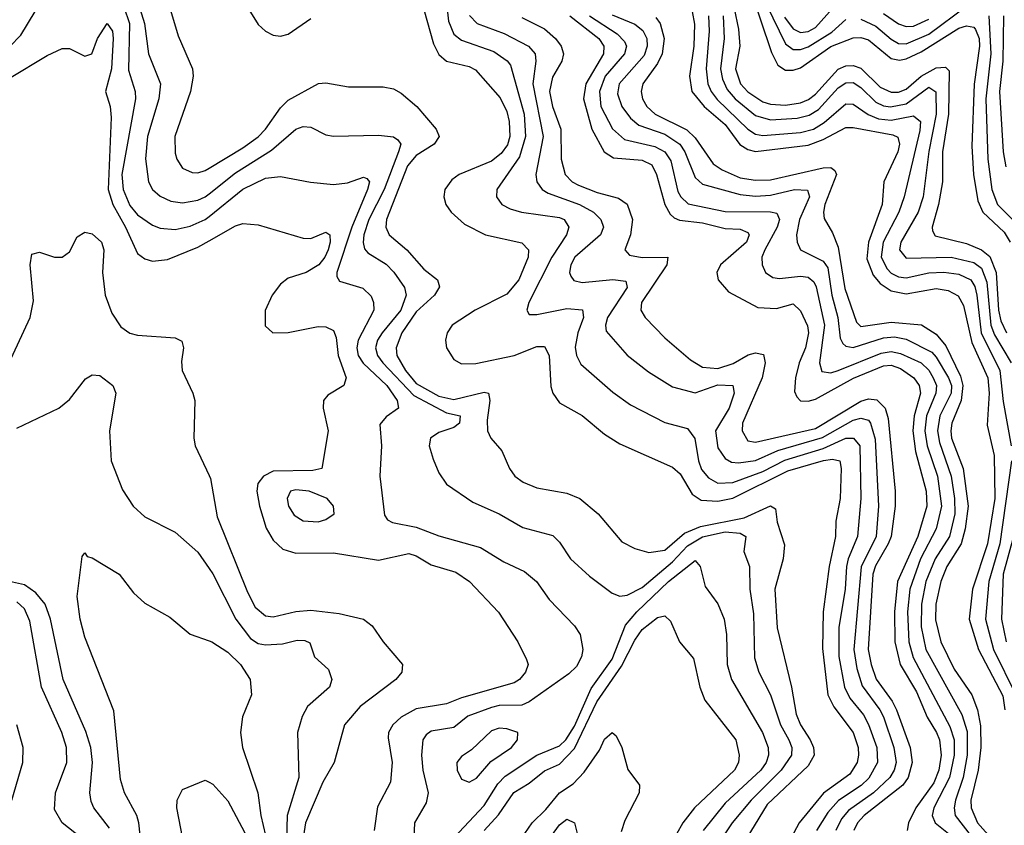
# Model space of a CAD drawing. Header units: inches. Extents: x 990535 to 1117859, y 769386 to 892122.
# Tile 763 of 1056: x 1069497 to 1072111, y 845284 to 847420. Entities that reach past the tile are written whole.
import ezdxf

# ---------------------------------------------------------------- set-up
doc = ezdxf.new("R2010")
doc.units = ezdxf.units.IN
doc.header["$MEASUREMENT"] = 0
doc.layers.add('B0864', color=7, linetype='Continuous')
doc.layers.add('B0874', color=7, linetype='Continuous')

msp = doc.modelspace()

# ---------------------------------------------------------------- linework, layer by layer
at = {"layer": 'B0864', "color": 5}
for points, elevation in [([(1069470, 847983.6), (1069545.8, 847945.8), (1069630, 847891.6), (1069650, 847885.9), (1069730, 847880.5), (1069747.3, 847867.3), (1069750.1, 847830.1), (1069738.5, 847750), (1069750, 847699.3), (1069830, 847548.4), (1069876, 847496), (1069890, 847473.2), (1069917.7, 847377.7), (1069956.3, 847290), (1069957.9, 847270), (1069950.6, 847230), (1069909.6, 847110), (1069910, 847066.4), (1069914.7, 847050), (1069930, 847026.8), (1069955.2, 847015.2), (1069970, 847014.1), (1069990, 847020.1), (1070000, 847026.1)], 2780), ([(1069490, 847814.4), (1069510, 847815), (1069550, 847788.9), (1069650, 847779.2), (1069670, 847766.8), (1069704.5, 847684.5), (1069753.6, 847590), (1069773.2, 847530), (1069816.5, 847450), (1069828.9, 847410), (1069839.5, 847330), (1069871.3, 847250), (1069867.2, 847210), (1069836.7, 847110), (1069831.5, 847051.5), (1069839.7, 846990), (1069850.1, 846970), (1069870, 846951.8), (1069898.7, 846938.7), (1069930, 846934.2), (1069970, 846941.5), (1069990, 846950.7), (1070000, 846958.6)], 2760), ([(1069471, 847349), (1069500.5, 847379.5), (1069538.4, 847441.6)], 2740), ([(1069774.2, 847454.2), (1069788.7, 847410), (1069786.3, 847286.3), (1069803.9, 847230), (1069804.8, 847210), (1069768.6, 847010), (1069772.5, 846970), (1069790, 846927.2), (1069810, 846902.4), (1069850, 846875.5), (1069870, 846867.7), (1069910, 846864), (1069950, 846872.3), (1069990, 846890.1), (1070000, 846898.1)], 2740), ([(1069470, 847264.8), (1069570, 847325.1), (1069610, 847343.6), (1069630, 847344.2), (1069670, 847323.1), (1069689, 847330), (1069704.2, 847370), (1069730, 847410.3), (1069743.9, 847390), (1069746, 847370), (1069740.9, 847290), (1069725.3, 847230), (1069737.3, 847190), (1069740.4, 847160.4), (1069732, 846970), (1069744.4, 846930), (1069778.7, 846870), (1069810, 846800.1), (1069830, 846786.3), (1069850, 846780.1), (1069890, 846784.3), (1069970, 846817), (1070000, 846833.9)], 2720), ([(1069463.4, 846496.6), (1069525.4, 846630), (1069534.2, 846674.2), (1069525, 846770), (1069530, 846798), (1069550, 846803.7), (1069590, 846790.3), (1069610, 846790.3), (1069630, 846804.4), (1069650, 846844.4), (1069670, 846856.9), (1069690, 846852.2), (1069714.6, 846830), (1069721.1, 846810), (1069717.6, 846750), (1069724.6, 846690), (1069742.3, 846642.3), (1069765.6, 846605.6), (1069790, 846588.6), (1069810, 846583.1), (1069910, 846576.3), (1069927.7, 846567.7), (1069932.3, 846550), (1069926.7, 846513.3), (1069928.4, 846490), (1069956.9, 846430), (1069962, 846410), (1069959.6, 846310), (1069963.6, 846290), (1070000, 846211.1)], 2680), ([(1069490, 846336.8), (1069601.6, 846390), (1069630, 846412.9), (1069672.3, 846467.7), (1069690, 846478.5), (1069710, 846476.6), (1069745.1, 846450), (1069752.7, 846430), (1069736.1, 846330), (1069740.7, 846250), (1069770, 846173.4), (1069798.7, 846130), (1069830, 846101.7), (1069910, 846061.3), (1069970, 846008.3), (1070000, 845964.7)], 2660), ([(1069832.9, 845110), (1069814, 845290), (1069808.1, 845310), (1069775.3, 845370), (1069765.2, 845405.2), (1069747, 845587), (1069670, 845782.4), (1069658, 845830), (1069649.8, 845890.2), (1069663.6, 845996.4), (1069670, 846006), (1069676.7, 845996.7), (1069690, 845993.4), (1069761.5, 845950), (1069799.9, 845899.9), (1069830, 845872.7), (1069895.6, 845835.6), (1069950, 845790.2), (1070000, 845772.6)], 2640), ([(1069735.7, 845275.7), (1069693.9, 845330), (1069686.8, 845346.8), (1069683.7, 845370), (1069691, 845450), (1069685.9, 845490), (1069672.7, 845532.7), (1069612.9, 845670), (1069579.7, 845830), (1069565.1, 845870), (1069540.4, 845900.4), (1069510, 845921.8), (1069470, 845930)], 2660), ([(1069677.4, 845237.4), (1069610.4, 845290), (1069590, 845326), (1069592.8, 845370), (1069622.5, 845450), (1069621.8, 845490), (1069609.3, 845530), (1069555, 845650), (1069524.8, 845824.8), (1069510, 845858.1), (1069490, 845875.9)], 2680), ([(1069476.9, 845350), (1069505.5, 845450), (1069506.8, 845490), (1069490.2, 845550)], 2720), ([(1070000, 844835), (1069963.4, 844950), (1069935.9, 845070), (1069928.6, 845151.4), (1069935.1, 845224.9), (1069914.3, 845330), (1069915.6, 845350), (1069930, 845378.8), (1069990, 845403), (1070000, 845398)], 2620)]:
    msp.add_lwpolyline(points, dxfattribs=dict(at, elevation=elevation))
at = {"layer": 'B0874', "color": 5}
for points, elevation in [([(1070623.2, 847530), (1070636, 847416), (1070650, 847381.4), (1070670, 847365.7), (1070755.9, 847335.9), (1070791.3, 847311.3), (1070799.9, 847299.9), (1070836.3, 847170), (1070839.8, 847110), (1070823.7, 847056.3), (1070763.7, 846970), (1070762.7, 846950), (1070777.2, 846930), (1070798.8, 846918.8), (1070829.7, 846909.7), (1070930, 846896), (1070942.3, 846890), (1070954.6, 846870), (1070948.8, 846850), (1070909.7, 846790.3), (1070849.1, 846670), (1070843.8, 846650), (1070850, 846638), (1070870, 846637.9), (1070950, 846653.9), (1070991.1, 846651.1), (1070994.2, 846630), (1070978.8, 846590), (1070971.6, 846551.6), (1070975.2, 846530), (1070986.8, 846506.8), (1071072.1, 846432.1), (1071119, 846399), (1071210, 846352.3), (1071270, 846336.2), (1071289.7, 846309.7), (1071298.8, 846250), (1071307.2, 846227.2), (1071325.2, 846205.2), (1071350, 846191.3), (1071390, 846192.4), (1071470, 846222.3), (1071528, 846252), (1071630, 846282.6), (1071690, 846310), (1071710.4, 846310.4), (1071727, 846290), (1071730, 846150), (1071720.9, 846050), (1071696, 845990), (1071692.1, 845970), (1071688, 845910), (1071671.9, 845808.1), (1071671.6, 845731.6), (1071686.3, 845650), (1071700.8, 845620.8), (1071736.6, 845576.6), (1071750.7, 845550.7), (1071772.1, 845490), (1071774.2, 845450), (1071751, 845409), (1071730.4, 845389.6), (1071671, 845349), (1071642.4, 845317.6), (1071612, 845270)], 2840), ([(1071433.3, 847510), (1071492.9, 847332.9), (1071510, 847299.2), (1071530, 847286.7), (1071550, 847286), (1071570, 847292.5), (1071650, 847349.5), (1071710, 847372.3), (1071730, 847372.9), (1071750, 847367.2), (1071810, 847317.1), (1071832.9, 847312.9), (1071850, 847316.4), (1071890, 847335.3), (1071990, 847397.5), (1072010, 847404.3), (1072030, 847400.1), (1072034.5, 847394.5), (1072043.6, 847370), (1072045.2, 847350), (1072030.5, 847249.5), (1072024.7, 847084.7), (1072029.2, 847010), (1072040, 846940), (1072053.8, 846910), (1072110, 846856.7), (1072126.3, 846830)], 3120), ([(1070090, 847474), (1070130, 847407.7), (1070150, 847389.4), (1070170, 847379), (1070190, 847376.3), (1070210, 847381.4), (1070270, 847423.3)], 2820), ([(1071526.9, 847426.9), (1071550, 847396), (1071570, 847386.4), (1071590, 847388.8), (1071610, 847399.6), (1071670, 847466.5)], 3160), ([(1070570, 847447.1), (1070596.1, 847356.1), (1070610, 847327.8), (1070630.1, 847310.1), (1070690, 847295.7), (1070706.8, 847286.8), (1070772.8, 847212.8), (1070790, 847176.6), (1070796.4, 847150), (1070798.2, 847110), (1070791.8, 847088.2), (1070775.1, 847064.9), (1070750, 847045.1), (1070663.9, 847010), (1070644.7, 846995.3), (1070626.1, 846970), (1070623.3, 846950), (1070628.8, 846930), (1070643, 846910), (1070678.3, 846878.3), (1070734, 846850), (1070830, 846828.8), (1070847.5, 846810), (1070847.2, 846790), (1070822, 846730), (1070790, 846692.4), (1070706.4, 846650), (1070645.1, 846610), (1070631.9, 846590), (1070627.8, 846570), (1070630.1, 846550), (1070650, 846519.4), (1070670, 846507.4), (1070708.3, 846508.3), (1070810, 846529.8), (1070870, 846553.6), (1070890, 846553.8), (1070902.5, 846530), (1070907, 846447), (1070912.3, 846430), (1070930, 846404.4), (1070990, 846370.1), (1071050, 846321.4), (1071090, 846295.4), (1071230, 846233.1), (1071250, 846215.5), (1071281.9, 846161.9), (1071305.9, 846145.9), (1071350, 846143.7), (1071390, 846151), (1071536.4, 846223.6), (1071631.1, 846251.1), (1071655.1, 846255.1), (1071674, 846250), (1071677.4, 846230), (1071674.7, 846150), (1071663.3, 846090), (1071663.1, 846050), (1071645.8, 845970), (1071630.3, 845849.7), (1071627.9, 845752.1), (1071641.9, 845630), (1071658, 845598), (1071709.2, 845530), (1071723.1, 845490), (1071723.9, 845470), (1071719.8, 845450), (1071701.1, 845418.9), (1071631.1, 845368.9), (1071566, 845290), (1071545.1, 845250)], 2820), ([(1071282.1, 847442.1), (1071288.5, 847408.5), (1071286.7, 847350), (1071275.3, 847270), (1071281.8, 847230), (1071313.7, 847190), (1071370, 847141.9), (1071408.9, 847088.9), (1071430, 847075.7), (1071450, 847070.9), (1071590, 847087.4), (1071630, 847102.2), (1071690, 847133.9), (1071710, 847134.5), (1071814.9, 847114.9), (1071828.4, 847108.4), (1071832.7, 847090), (1071828.2, 847070), (1071790.8, 846990), (1071786.2, 846930), (1071750, 846830), (1071745.8, 846785.8), (1071762.4, 846742.4), (1071780.9, 846720.9), (1071810, 846701.3), (1071850, 846693.3), (1071930, 846707.7), (1071962, 846702), (1071987.9, 846687.9), (1072002.4, 846662.4), (1072024.5, 846564.5), (1072067.4, 846470), (1072070.6, 846429.4), (1072065.2, 846345.2), (1072084, 846264), (1072085.9, 846150), (1072066.2, 846030), (1072025.9, 845910), (1072017.6, 845830), (1072042.3, 845750), (1072106.6, 845626.6), (1072112.1, 845590)], 3020), ([(1071393.8, 847450), (1071405.3, 847394.7), (1071408.7, 847350), (1071397.5, 847290), (1071410.6, 847250), (1071430, 847228.8), (1071470, 847202.3), (1071490, 847195.9), (1071530, 847193.7), (1071570, 847199.6), (1071591.3, 847208.7), (1071610, 847222.8), (1071670, 847288.9), (1071690, 847297.8), (1071710, 847298.7), (1071730, 847291.5), (1071781.3, 847241.3), (1071810, 847227.6), (1071830, 847227.9), (1071850, 847235.9), (1071890, 847270), (1071930, 847292.4), (1071954.6, 847294.6), (1071964.2, 847284.2), (1071962.9, 847170), (1071946.9, 847070), (1071946.5, 846990), (1071936.3, 846930), (1071918.8, 846870), (1071920.1, 846860.1), (1071927, 846847), (1072010, 846826.3), (1072050, 846809.4), (1072071.9, 846791.9), (1072089.5, 846749.5), (1072095.5, 846650), (1072101.5, 846621.5), (1072116.8, 846590)], 3080), ([(1071479.2, 847459.2), (1071530, 847356), (1071550, 847341.3), (1071570, 847340.7), (1071590, 847348.4), (1071652.7, 847387.3), (1071690, 847421.1)], 3140), ([(1071730, 847421.9), (1071770, 847403), (1071810, 847368.5), (1071830, 847357.3), (1071850, 847356.1), (1071910, 847381.4), (1072010, 847455.9)], 3140), ([(1070691, 847431), (1070712, 847410), (1070783.6, 847383.6), (1070848.2, 847350), (1070865.8, 847330), (1070867.4, 847310), (1070859.2, 847250), (1070886.7, 847110), (1070867.6, 847010), (1070870.1, 846990), (1070884.6, 846970), (1070900.5, 846960.5), (1070982.9, 846930), (1071020.4, 846910), (1071040.1, 846890), (1071046.9, 846870), (1071039.4, 846850), (1070970.5, 846790), (1070960.4, 846770), (1070956.8, 846750), (1070960.2, 846740.2), (1070968.2, 846728.2), (1070990, 846723.6), (1071071.5, 846731.5), (1071106.3, 846726.3), (1071110.1, 846710), (1071057.6, 846630), (1071052, 846610), (1071054.3, 846594.3), (1071110, 846530.1), (1071166.2, 846486.2), (1071230, 846446.7), (1071290, 846430.6), (1071350, 846451.7), (1071390.2, 846450), (1071393.3, 846430), (1071380.3, 846390), (1071344.5, 846330), (1071350, 846284.7), (1071370, 846256.2), (1071387, 846247), (1071404.9, 846244.9), (1071450, 846250.7), (1071510, 846277.9), (1071627.8, 846312.2), (1071710, 846358.1), (1071730, 846363.6), (1071750, 846357.7), (1071755.8, 846350), (1071768.1, 846308.1), (1071777, 846130), (1071770.5, 846050), (1071731.2, 845968.8), (1071711.6, 845750), (1071719.5, 845699.5), (1071733.3, 845653.3), (1071780.7, 845590), (1071790, 845571.1), (1071817.1, 845490), (1071823.3, 845450), (1071818.3, 845430), (1071806.5, 845410), (1071763.4, 845370), (1071697, 845323), (1071678.8, 845301.2), (1071663.3, 845270)], 2860), ([(1070830, 847425.6), (1070890, 847395.9), (1070919.6, 847370), (1070934.8, 847350), (1070940.5, 847330), (1070936.3, 847310), (1070912, 847268), (1070903.4, 847230), (1070911.2, 847190), (1070933.5, 847130), (1070934.3, 847050), (1070945.3, 847010), (1070964.2, 846990), (1070980.9, 846980.9), (1071030, 846961.6), (1071086.9, 846946.9), (1071110, 846931), (1071124.3, 846890), (1071118.3, 846850), (1071103.3, 846810), (1071115.7, 846795.7), (1071149.3, 846789.3), (1071217.4, 846790), (1071215, 846770), (1071147.5, 846670), (1071146.1, 846650), (1071157.2, 846630), (1071210, 846576.6), (1071278.2, 846518.2), (1071310, 846498.6), (1071350, 846495), (1071391.5, 846508.5), (1071431.3, 846531.3), (1071450, 846536.9), (1071471.9, 846531.9), (1071476.3, 846510), (1071467.7, 846470), (1071415.9, 846350), (1071415.3, 846330), (1071430, 846303.3), (1071450, 846299.6), (1071610, 846336.4), (1071730, 846408.2), (1071750, 846414.3), (1071772.2, 846412.2), (1071794.7, 846390), (1071802.7, 846362.7), (1071821.1, 846170), (1071821, 846130), (1071810, 846050), (1071802.9, 846030), (1071768.5, 845971.5), (1071762.1, 845950), (1071749.7, 845750), (1071757.2, 845710), (1071770.8, 845670.8), (1071813.2, 845613.2), (1071824.6, 845590), (1071860.8, 845490), (1071866.2, 845450), (1071855.7, 845410), (1071841, 845390), (1071738.7, 845310), (1071721, 845290), (1071711.4, 845270)], 2880), ([(1070957.9, 847430), (1071034.5, 847370), (1071048.1, 847350), (1071047.1, 847330), (1070999.8, 847250), (1070994.3, 847210), (1071016.2, 847130), (1071048.7, 847070), (1071073.5, 847053.5), (1071150, 847047.9), (1071175, 847035), (1071188, 847010), (1071209.9, 846929.9), (1071224.3, 846904.3), (1071234.8, 846894.8), (1071248.7, 846888.7), (1071310, 846881.3), (1071370, 846866.6), (1071410, 846864.3), (1071430, 846855.8), (1071433.8, 846850), (1071426.2, 846830), (1071357.4, 846770), (1071347.8, 846750), (1071351.2, 846730), (1071378.6, 846698.6), (1071456.5, 846656.5), (1071505.9, 846654.1), (1071550, 846666.3), (1071570, 846647.7), (1071588.2, 846608.2), (1071590.7, 846590), (1071583.5, 846550), (1071566.3, 846510), (1071556.1, 846470), (1071554, 846434), (1071560, 846420), (1071570, 846409.4), (1071590, 846408.1), (1071610, 846413.6), (1071710.7, 846469.3), (1071790, 846502.6), (1071810, 846504.2), (1071835.3, 846495.3), (1071870.8, 846470.8), (1071884.9, 846450), (1071888, 846430), (1071871.6, 846370), (1071868, 846330), (1071875.3, 846275.3), (1071903.6, 846170), (1071905.1, 846130), (1071881, 846050), (1071827.5, 845930), (1071819, 845850), (1071819.8, 845770), (1071834.7, 845710), (1071877.9, 845637.9), (1071906.3, 845570), (1071930.7, 845530), (1071938.6, 845510), (1071943.1, 845470), (1071936.8, 845430), (1071923.7, 845396.3), (1071876.3, 845330), (1071856.6, 845290), (1071852.7, 845270)], 2920), ([(1071010.1, 847430), (1071083, 847383), (1071102.5, 847362.5), (1071108.1, 847350), (1071102.6, 847330), (1071051.8, 847270), (1071035.9, 847230), (1071040.3, 847190), (1071070.4, 847130.4), (1071102.7, 847102.7), (1071183.5, 847083.5), (1071209.7, 847069.7), (1071225.6, 847045.6), (1071244.6, 846964.6), (1071252.5, 846950), (1071272, 846932), (1071370, 846911.9), (1071490.6, 846910.6), (1071506.7, 846906.7), (1071513.7, 846890), (1071508, 846870), (1071474.7, 846810), (1071467.6, 846790), (1071468.4, 846770), (1071477, 846750), (1071496.5, 846736.5), (1071514.2, 846734.2), (1071570, 846740.1), (1071590, 846737), (1071605.2, 846725.2), (1071611.7, 846711.7), (1071633.5, 846610), (1071619.9, 846510), (1071626.8, 846486.8), (1071650, 846483.7), (1071669.4, 846489.4), (1071784, 846536), (1071810, 846540.6), (1071835.3, 846535.3), (1071889.9, 846509.9), (1071910, 846490.4), (1071922.2, 846470), (1071930.3, 846450), (1071929.2, 846430), (1071904, 846370), (1071899.7, 846330), (1071905.7, 846290), (1071933, 846210), (1071944.2, 846130), (1071930.1, 846070.1), (1071887.9, 845990), (1071860.3, 845910), (1071853.6, 845850), (1071857.3, 845770), (1071868.5, 845728.5), (1071965.9, 845545.9), (1071977.4, 845510), (1071977.7, 845470), (1071965.6, 845410), (1071923.8, 845330), (1071918.8, 845310), (1071926.8, 845290), (1071984.6, 845244.6)], 2940), ([(1071070, 847433.3), (1071130, 847408.1), (1071151.4, 847391.4), (1071161.8, 847370), (1071163.2, 847350), (1071154.5, 847325.5), (1071088.7, 847250), (1071083.9, 847223.9), (1071095.4, 847190), (1071118.8, 847158.8), (1071140.7, 847140.7), (1071210, 847116.4), (1071249.2, 847090), (1071263.2, 847070), (1071290, 847002), (1071310, 846984.2), (1071410, 846956.7), (1071450, 846952.4), (1071490, 846955.1), (1071553.6, 846970), (1071588.4, 846968.4), (1071594.1, 846950), (1071566.7, 846890), (1071558.9, 846850), (1071560.8, 846830), (1071570.2, 846810), (1071630, 846779.7), (1071642, 846762), (1071653.2, 846690), (1071668.6, 846630), (1071675.2, 846575.2), (1071681.8, 846561.8), (1071690, 846554.2), (1071710, 846551.1), (1071790, 846576.4), (1071819, 846579), (1071850, 846573.1), (1071918, 846538), (1071930, 846525.2), (1071962.8, 846470), (1071970.3, 846450), (1071969.8, 846430), (1071939.9, 846370), (1071933.4, 846330), (1071938.7, 846298.7), (1071969.3, 846210), (1071978.6, 846150), (1071979.3, 846110), (1071965.1, 846050), (1071926.9, 845990), (1071902.6, 845930), (1071891, 845870), (1071890.4, 845810), (1071902.7, 845750), (1071997.7, 845577.7), (1072012.3, 845532.3), (1072012.1, 845470), (1072001.3, 845410), (1071981.4, 845350), (1071977.5, 845330), (1071979.9, 845310), (1072050, 845219.2)], 2960), ([(1071186.2, 847426.2), (1071197.6, 847410), (1071208, 847370), (1071202.4, 847330), (1071190, 847304), (1071151.4, 847250), (1071146.8, 847230), (1071150.7, 847210), (1071162, 847190), (1071184.5, 847170), (1071267.8, 847127.8), (1071290, 847107), (1071338.1, 847038.1), (1071362.2, 847022.2), (1071410, 847001.2), (1071450, 846994.6), (1071490, 846995.8), (1071630, 847027.3), (1071650, 847028.4), (1071660.6, 847020.6), (1071665.7, 847010), (1071634.6, 846930), (1071630.5, 846910), (1071632.7, 846892.7), (1071654.7, 846854.7), (1071670, 846816.5), (1071687.4, 846707.4), (1071718.3, 846618.3), (1071730, 846606.8), (1071810, 846618.2), (1071891.1, 846611.1), (1071930, 846586), (1071955.3, 846555.3), (1071994.7, 846474.7), (1072000.7, 846450), (1071996.2, 846410), (1071971.8, 846350), (1071969, 846330), (1071970.6, 846310), (1072001.6, 846230), (1072014.5, 846130), (1072006.8, 846070), (1071996.1, 846030), (1071958.5, 845970), (1071941.9, 845930), (1071929.3, 845870), (1071928.2, 845828.2), (1071942, 845770), (1071977.9, 845697.9), (1072024.7, 845630), (1072039.6, 845590), (1072047.4, 845547.4), (1072048.5, 845490), (1072041.1, 845430), (1072021.9, 845350), (1072022.5, 845330), (1072039.2, 845290), (1072075.2, 845250)], 2980), ([(1071325.9, 847430), (1071327.3, 847390), (1071319.3, 847290), (1071324.2, 847250), (1071332.6, 847230), (1071348.3, 847208.3), (1071430, 847129.5), (1071450, 847116.7), (1071470, 847113.3), (1071570, 847120.9), (1071604.1, 847130), (1071632.8, 847147.2), (1071690, 847197), (1071710, 847196.4), (1071749, 847169), (1071776.9, 847156.9), (1071810, 847153.6), (1071870, 847164.8), (1071887.9, 847150), (1071886.5, 847126.5), (1071844.9, 846950), (1071830.8, 846910), (1071789, 846830), (1071784.3, 846790), (1071799.6, 846759.6), (1071810, 846748.3), (1071830, 846738), (1071850, 846735.4), (1071910, 846748.8), (1071950, 846750.2), (1071990, 846744.9), (1072022, 846730), (1072032.7, 846712.7), (1072038.2, 846690), (1072049.7, 846589.7), (1072099, 846490), (1072107.4, 846407.4), (1072129, 846290)], 3040), ([(1071364.2, 847430), (1071367.3, 847370), (1071357.8, 847290), (1071362.4, 847262.4), (1071375.2, 847235.2), (1071396.8, 847210), (1071450, 847166.4), (1071490, 847154.8), (1071560.8, 847159.2), (1071593.2, 847166.8), (1071617.8, 847182.2), (1071670, 847239.5), (1071690, 847253), (1071710, 847253.5), (1071730, 847240.6), (1071770, 847201.8), (1071790, 847191.3), (1071808.7, 847188.7), (1071850, 847197.1), (1071910, 847241.3), (1071928.8, 847228.8), (1071929.5, 847170), (1071910.3, 847070.3), (1071895.6, 846950), (1071882, 846910), (1071836, 846830), (1071832.4, 846810), (1071850, 846787.6), (1071970, 846790.5), (1072030, 846776), (1072050, 846761.3), (1072064.3, 846724.3), (1072074.5, 846610), (1072084.3, 846584.3), (1072129.1, 846510)], 3060), ([(1071790, 847436.8), (1071830, 847409.2), (1071850, 847402.1), (1071870, 847403.1), (1071910, 847421.4)], 3160), ([(1072069.2, 847430), (1072075.1, 847330), (1072062.1, 847210), (1072066.7, 847050), (1072077.9, 846970), (1072092.9, 846930), (1072132.3, 846890)], 3140), ([(1072108.7, 847430), (1072106.9, 847310), (1072098.3, 847230), (1072107.8, 847070), (1072114.6, 847030)], 3160), ([(1070000, 847026.1), (1070090, 847080.7), (1070130, 847109.4), (1070149.9, 847130), (1070190, 847186.6), (1070210, 847207.1), (1070290.6, 847250.6), (1070310, 847253.1), (1070370, 847242), (1070462.1, 847242.1), (1070490, 847236.6), (1070510, 847225.5), (1070551.5, 847190), (1070603, 847130), (1070610.9, 847110), (1070597.9, 847090), (1070550, 847060.2), (1070527.1, 847032.9), (1070470.7, 846890), (1070469.1, 846870), (1070477.7, 846850), (1070525.3, 846810), (1070570, 846758.3), (1070606.1, 846730), (1070611.4, 846711.4), (1070598.3, 846690), (1070550, 846645.5), (1070511.6, 846590), (1070496.3, 846550), (1070498.7, 846530), (1070521.4, 846490), (1070550, 846455.5), (1070610, 846422), (1070650, 846412.8), (1070730, 846432.4), (1070741.5, 846430), (1070744.9, 846410), (1070737.8, 846357.8), (1070739.2, 846330), (1070748.3, 846310), (1070776.9, 846276.9), (1070797.9, 846230), (1070811.8, 846210), (1070834.1, 846194.1), (1070870, 846178.4), (1070950, 846164.5), (1070984.1, 846150), (1071033, 846110), (1071095.6, 846035.6), (1071130, 846018), (1071167.5, 846007.5), (1071210, 846013.5), (1071261.5, 846058.5), (1071304.2, 846075.8), (1071420.5, 846099.5), (1071490, 846130.8), (1071503, 846123), (1071507.9, 846087.9), (1071527.1, 846027.1), (1071523.8, 845990), (1071501.8, 845910), (1071507.6, 845807.6), (1071546.1, 845650), (1071558.1, 845578.1), (1071570.1, 845550), (1071595.8, 845510), (1071604.1, 845490), (1071605.9, 845470), (1071590, 845441.3), (1071481, 845339), (1071415.4, 845230)], 2780), ([(1070000, 846958.6), (1070070, 847014.4), (1070165.7, 847074.3), (1070230, 847130.1), (1070250, 847137.1), (1070270, 847135.5), (1070310, 847115), (1070330, 847110.9), (1070450, 847114.1), (1070489.2, 847109.2), (1070501.2, 847101.2), (1070508.9, 847090), (1070502.9, 847070), (1070465.1, 846970), (1070424.3, 846890), (1070410.6, 846850), (1070409.1, 846829.1), (1070412.9, 846812.9), (1070421.8, 846801.8), (1070470, 846771.7), (1070490.7, 846750.7), (1070518.7, 846710), (1070523.4, 846690), (1070508.8, 846650), (1070459.5, 846590), (1070447.2, 846570), (1070442.2, 846550), (1070446.9, 846530), (1070460.9, 846510), (1070543.3, 846423.3), (1070630, 846377.8), (1070666.9, 846370), (1070665.1, 846350), (1070650, 846338.5), (1070610, 846325.2), (1070587.8, 846310), (1070584.3, 846290), (1070594.5, 846254.5), (1070610, 846218), (1070630, 846188), (1070700.3, 846140.3), (1070770, 846109.5), (1070833.2, 846073.2), (1070912.1, 846052.1), (1070930, 846034.9), (1070959.7, 845990), (1071010, 845944.1), (1071070, 845899.7), (1071090, 845891.6), (1071110, 845894.2), (1071150, 845913.9), (1071230, 845982), (1071270, 846024.7), (1071310, 846048.5), (1071370, 846061.7), (1071410, 846058.1), (1071424.3, 846050), (1071419.4, 846010), (1071434, 845970), (1071435.4, 845910), (1071444.9, 845844.9), (1071447.9, 845727.9), (1071459.1, 845690), (1071490, 845629.3), (1071516.8, 845550), (1071539.1, 845510), (1071546.6, 845490), (1071545.8, 845470), (1071518.5, 845430), (1071438.7, 845350), (1071388.5, 845290), (1071361.5, 845250)], 2760), ([(1070000, 846898.1), (1070090, 846970.7), (1070150, 847000.1), (1070190, 847004.3), (1070269, 846989), (1070330, 846982.8), (1070367.5, 846987.5), (1070410, 847002.5), (1070418.8, 846998.8), (1070425.7, 846990), (1070421, 846970), (1070378.6, 846870), (1070338.8, 846750), (1070339, 846739), (1070346.5, 846726.5), (1070408.4, 846708.4), (1070430, 846686.7), (1070436.3, 846670), (1070437.2, 846650), (1070395.9, 846570), (1070392.2, 846550), (1070395.7, 846530), (1070409.4, 846509.4), (1070472.1, 846450), (1070499.7, 846410), (1070503, 846390), (1070470, 846367.1), (1070453.7, 846346.3), (1070457.5, 846290), (1070453.2, 846210), (1070465.8, 846105.8), (1070473.9, 846093.9), (1070486.6, 846086.6), (1070550, 846074.7), (1070610, 846051.1), (1070720.1, 846020.1), (1070782.7, 845982.7), (1070837, 845957), (1070868.8, 845930), (1070902.3, 845882.3), (1070970, 845813), (1070984.8, 845790), (1070992.4, 845750), (1070988.2, 845730), (1070974.9, 845705.1), (1070954.9, 845685.1), (1070850, 845611), (1070830, 845602.3), (1070770, 845601.1), (1070750, 845596.2), (1070687, 845573), (1070650, 845543.3), (1070590, 845533.5), (1070576, 845524), (1070567.7, 845510), (1070563.8, 845470), (1070567.2, 845430), (1070581.3, 845370), (1070576.6, 845343.4), (1070545, 845290), (1070543.3, 845250)], 2740), ([(1070000, 846833.9), (1070070, 846873.3), (1070090, 846880.1), (1070130, 846875.8), (1070250, 846841), (1070270, 846840.2), (1070310, 846857.1), (1070320.2, 846850), (1070321.5, 846830), (1070315.9, 846810), (1070307.5, 846790), (1070291.5, 846770), (1070257.9, 846750), (1070210, 846734.3), (1070190, 846718.4), (1070167.4, 846690), (1070148.9, 846648.9), (1070148.6, 846608.6), (1070169.7, 846589.7), (1070210, 846590.9), (1070290, 846606.7), (1070310, 846605.9), (1070330, 846596), (1070337.3, 846577.3), (1070342.4, 846530), (1070363.9, 846470), (1070358.2, 846450), (1070315.5, 846424.5), (1070303.8, 846410), (1070303, 846390), (1070316.2, 846330), (1070299.6, 846230), (1070275.4, 846224.6), (1070170, 846222.5), (1070144.5, 846210), (1070129.7, 846190), (1070126.5, 846170), (1070133.6, 846130), (1070152, 846072), (1070170, 846039.5), (1070195.9, 846015.9), (1070230, 846005.3), (1070330, 846006.1), (1070450, 845986.5), (1070530, 846004.1), (1070550, 845997.9), (1070590, 845974.2), (1070655.1, 845955.1), (1070691.6, 845930), (1070768.5, 845848.5), (1070819.7, 845770), (1070843, 845723), (1070846.7, 845710), (1070840.1, 845690), (1070823.9, 845670), (1070810, 845661.1), (1070670, 845621.5), (1070630, 845605.9), (1070550, 845592.5), (1070510.1, 845570), (1070487.5, 845550), (1070475.9, 845530), (1070475.3, 845515.3), (1070485.7, 845450), (1070482, 845398), (1070447.3, 845332.7), (1070438.4, 845270)], 2720), ([(1072129.6, 846250), (1072098.8, 846030), (1072069.8, 845929.8), (1072060.9, 845830), (1072082, 845750), (1072141.6, 845630)], 3040), ([(1070000, 846211.1), (1070003.5, 846203.5), (1070021.9, 846101.9), (1070102.3, 845902.3), (1070122.5, 845862.5), (1070150, 845838.9), (1070170, 845836.7), (1070230, 845850.8), (1070270, 845854.2), (1070345.6, 845845.6), (1070410.4, 845830.4), (1070433, 845813), (1070462.2, 845770), (1070513.4, 845710), (1070512, 845690), (1070495.5, 845670), (1070401.3, 845598.7), (1070359.3, 845550), (1070331.9, 845450), (1070302.2, 845397.8), (1070255.6, 845290), (1070237.1, 845170)], 2680), ([(1072135, 846050), (1072107.9, 845950), (1072103.2, 845830), (1072115.9, 845770)], 3060), ([(1070650, 845250.1), (1070730, 845336.1), (1070766.6, 845393.4), (1070786, 845414), (1070870, 845469.3), (1070930, 845494), (1070947.4, 845510), (1070970, 845546.2), (1071013.8, 845646.2), (1071070, 845724.1), (1071105.3, 845814.7), (1071135.4, 845850), (1071219.5, 845930), (1071290, 845986.1), (1071303.1, 845970), (1071317, 845917), (1071350.6, 845870.6), (1071367.3, 845830), (1071373.2, 845790), (1071375.6, 845710), (1071386.3, 845670), (1071469, 845530), (1071484.4, 845490), (1071485, 845470), (1071478.4, 845450), (1071464.5, 845430), (1071370, 845342.4), (1071311.9, 845270)], 2740), ([(1070000, 845964.7), (1070010, 845950.2), (1070071.5, 845830), (1070110, 845778.7), (1070130, 845766), (1070150, 845762.7), (1070195.2, 845764.8), (1070234.2, 845774.2), (1070253.9, 845773.9), (1070267.6, 845767.6), (1070280.3, 845730), (1070316.9, 845696.9), (1070325.5, 845670), (1070319.6, 845650), (1070261.5, 845598.5), (1070247.5, 845572.5), (1070235, 845530), (1070238.1, 845410), (1070207, 845310), (1070204.8, 845210)], 2660), ([(1070729.9, 845270), (1070768.2, 845311.8), (1070809.3, 845370.7), (1070850, 845395.7), (1070890, 845428.1), (1070930, 845446), (1070970, 845487), (1071028.9, 845611.1), (1071094.6, 845705.4), (1071130, 845774.8), (1071150, 845802.7), (1071190, 845834.9), (1071210, 845839.5), (1071225, 845825), (1071248.6, 845770), (1071286.1, 845726.1), (1071302.2, 845650), (1071315.7, 845615.7), (1071398.3, 845510), (1071407.4, 845470), (1071404.8, 845450), (1071394.4, 845430), (1071288.3, 845330), (1071257.7, 845290), (1071224.1, 845230)], 2720), ([(1070000, 845772.6), (1070007.3, 845770), (1070050, 845742.4), (1070083.6, 845710), (1070109.1, 845670), (1070112.3, 845630), (1070088.9, 845571.1), (1070083.5, 845530), (1070089, 845490), (1070129.7, 845369.7), (1070137.6, 845310), (1070156.5, 845230)], 2640), ([(1070770, 845162.8), (1070857.4, 845290), (1070894.3, 845325.7), (1070930, 845369.5), (1070966.2, 845393.8), (1070995.8, 845424.2), (1071036.7, 845483.3), (1071050, 845511.8), (1071070, 845530.1), (1071080.9, 845520.9), (1071095.9, 845490), (1071111.6, 845431.6), (1071142.7, 845390), (1071142, 845370), (1071103.9, 845296.1), (1071093.7, 845266.3)], 2680), ([(1070000, 845398), (1070010, 845392.9), (1070050, 845348.7), (1070102.5, 845250)], 2620), ([(1070780.7, 845079.3), (1070930, 845285.2), (1070950, 845300.2), (1070970, 845290.4), (1070984.7, 845230)], 2660)]:
    msp.add_lwpolyline(points, dxfattribs=dict(at, elevation=elevation))
for points, elevation in [([(1070230, 846173.7), (1070216.5, 846170), (1070207.2, 846150), (1070210.8, 846130), (1070226.4, 846106.4), (1070250, 846091.4), (1070290, 846088.7), (1070310, 846094.8), (1070332.1, 846110), (1070330.6, 846130), (1070313.3, 846150), (1070266, 846170)], 2740), ([(1070770, 845540.9), (1070750, 845534.6), (1070696.3, 845483.7), (1070670, 845466.2), (1070657.7, 845450), (1070658.5, 845430), (1070670, 845406), (1070690, 845398.2), (1070710, 845408.3), (1070747.5, 845452.5), (1070802.5, 845490), (1070818.5, 845510), (1070819.8, 845530), (1070790, 845539.9)], 2760)]:
    msp.add_lwpolyline(points, close=True, dxfattribs=dict(at, elevation=elevation))

doc.saveas('drawing.dxf')
